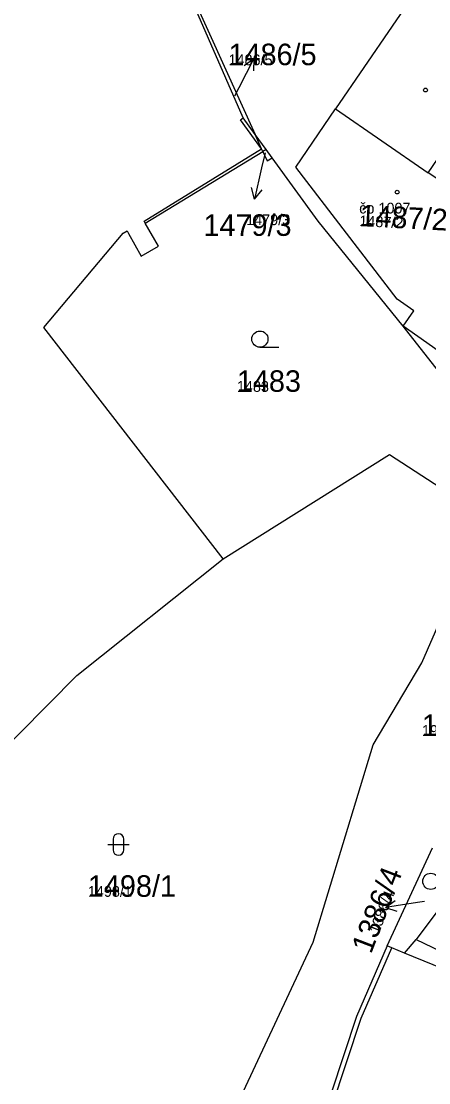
# Model space of a CAD drawing. Extents: x -763628 to -761565, y -976033 to -973833.
# Drawn here: x -762746.7 to -762708.9, y -975584.1 to -975485.4 of the extents above; entities that cross this region are included whole.
import ezdxf

# ---------------------------------------------------------------- set-up
doc = ezdxf.new("R2010")
doc.units = 0
for name, color, linetype in [('KN_cisla parcel 1000', 7, 'Continuous'), ('KN_cisla parcel 500', 7, 'Continuous'), ('KN_cisla parcel znacky', 7, 'Continuous'), ('KN_cisla popisna 500', 7, 'Continuous'), ('KN_hranice parcel', 7, 'Continuous'), ('KN_vnitrni kresba parcel', 7, 'Continuous'), ('KN_znacky budov', 7, 'Continuous'), ('KN_znacky kultur', 7, 'Continuous')]:
    doc.layers.add(name, color=color, linetype=linetype)

msp = doc.modelspace()

# ---------------------------------------------------------------- linework, layer by layer
at = {"layer": 'KN_cisla parcel znacky'}
for p, q in [((-762726.52, -975491.61), (-762725.158, -975488.936)), ((-762725.158, -975488.936), (-762726.058, -975489.601)), ((-762725.158, -975488.936), (-762725.166, -975490.056)), ((-762726.91, -975492.38), (-762726.52, -975491.61)), ((-762724.09, -975497.66), (-762724.42, -975499.06)), ((-762724.42, -975499.06), (-762725.095, -975501.984)), ((-762725.095, -975501.984), (-762725.358, -975500.896)), ((-762725.095, -975501.984), (-762724.382, -975501.121)), ((-762712.924, -975567.809), (-762712.013, -975567.158)), ((-762709.96, -975567.34), (-762712.924, -975567.809)), ((-762709.29, -975567.24), (-762709.96, -975567.34)), ((-762712.924, -975567.809), (-762711.857, -975568.147))]:
    msp.add_line(p, q, dxfattribs=at)
at = {"layer": 'KN_hranice parcel'}
for p, q in [((-762733.87, -975476.42), (-762725.01, -975495.98)), ((-762712.75, -975571.37), (-762708.54, -975562.24)), ((-762705.3, -975564.38), (-762710.08, -975570.77)), ((-762711.15, -975572.04), (-762710.08, -975570.77)), ((-762697.42, -975577.66), (-762711.15, -975572.04))]:
    msp.add_line(p, q, dxfattribs=at)
for points in [[(-762703.28, -975460.9), (-762703.81, -975461.68), (-762715.4, -975478.6), (-762709.66, -975482.03), (-762717.57, -975493.6)], [(-762725.01, -975495.98), (-762726.15, -975494.42), (-762733.97, -975476.47)], [(-762717.57, -975493.6), (-762708.97, -975499.54), (-762708.1, -975498.25), (-762705.81, -975494.85), (-762705.05, -975493.73), (-762704.15, -975492.38), (-762703.77, -975491.82)], [(-762711.29, -975513.78), (-762710.29, -975512.36), (-762711.84, -975511.28), (-762721.25, -975498.99), (-762717.57, -975493.6)], [(-762724.3, -975497.54), (-762724.42, -975497.3), (-762725.01, -975495.98)], [(-762723.43, -975498.14), (-762724, -975497.36), (-762725.01, -975495.98)], [(-762727.98, -975535.39), (-762744.64, -975513.9), (-762737.29, -975505.13), (-762736.92, -975504.92), (-762736.8, -975505.16), (-762735.6, -975507.27), (-762734, -975506.36), (-762735.23, -975504.2), (-762724.3, -975497.54)], [(-762724.3, -975497.54), (-762723.9, -975498.43), (-762723.43, -975498.14)], [(-762711.29, -975513.78), (-762719.16, -975504.01), (-762723.43, -975498.14)], [(-762700.91, -975526.55), (-762703.83, -975523.08), (-762705.94, -975520.56), (-762711.29, -975513.78)], [(-762727.98, -975535.39), (-762712.55, -975525.7), (-762703.62, -975531.5)], [(-762732.6, -975605.9), (-762731.03, -975598.28), (-762729.5, -975592.1), (-762728.34, -975589.62), (-762719.64, -975571.02), (-762714.08, -975552.67), (-762709.55, -975545.05), (-762703.62, -975531.5)], [(-762749.65, -975554.39), (-762741.57, -975546.24), (-762727.98, -975535.39)], [(-762710.08, -975570.77), (-762702.52, -975574.38), (-762698.64, -975569.26)], [(-762712.75, -975571.37), (-762715.61, -975577.93), (-762720.36, -975592.25)], [(-762711.15, -975572.04), (-762712.34, -975571.54), (-762712.75, -975571.37)]]:
    msp.add_lwpolyline(points, dxfattribs=at)
at = {"layer": 'KN_vnitrni kresba parcel'}
for p, q in [((-762726.39, -975494.6), (-762726.15, -975494.42)), ((-762724.42, -975497.3), (-762726.39, -975494.6)), ((-762735.34, -975504.01), (-762724.42, -975497.3)), ((-762724, -975497.36), (-762724.3, -975497.54)), ((-762707.06, -975500.78), (-762708.97, -975499.54)), ((-762735.23, -975504.2), (-762735.34, -975504.01)), ((-762704.53, -975518.54), (-762711.29, -975513.78)), ((-762715.18, -975578.07), (-762712.34, -975571.54)), ((-762719.93, -975592.39), (-762715.18, -975578.07))]:
    msp.add_line(p, q, dxfattribs=at)
at = {"layer": 'KN_znacky budov'}
for centre in [(-762709.207, -975491.839), (-762711.837, -975501.319)]:
    msp.add_circle(centre, 0.175, dxfattribs=at)
at = {"layer": 'KN_znacky kultur'}
for p, q in [((-762724.583, -975515.73), (-762722.833, -975515.73)), ((-762738.221, -975561.441), (-762738.221, -975562.442)), ((-762737.219, -975562.442), (-762737.219, -975561.441)), ((-762738.721, -975561.941), (-762736.719, -975561.941))]:
    msp.add_line(p, q, dxfattribs=at)
for centre in [(-762724.583, -975514.98), (-762708.713, -975565.36)]:
    msp.add_circle(centre, 0.75, dxfattribs=at)
for centre, start, end in [((-762737.72, -975561.441), 0, 180), ((-762737.72, -975562.441), 180, 359.98789)]:
    msp.add_arc(centre, 0.5, start, end, dxfattribs=at)

# ---------------------------------------------------------------- texts
at = {"layer": 'KN_cisla parcel 1000'}
for s, p in [('1486/5', (-762727.5, -975489.53)), ('1479/3', (-762729.826, -975505.388)), ('1483', (-762726.72, -975519.88)), ('1981', (-762709.54, -975551.85)), ('1498/1', (-762740.56, -975566.8))]:
    msp.add_text(s, height=2, dxfattribs=at).set_placement(p)
for s, rotation, p in [('1487/2', 357, (-762715.374, -975504.478)), ('1386/4', 69, (-762714.261, -975572.174))]:
    msp.add_text(s, height=2, rotation=rotation, dxfattribs=at).set_placement(p)
at = {"layer": 'KN_cisla parcel 500'}
for s, p in [('1486/5', (-762727.5, -975489.53)), ('1479/3', (-762725.859, -975504.388)), ('1483', (-762726.72, -975519.88)), ('1981', (-762709.54, -975551.85)), ('1498/1', (-762740.56, -975566.8))]:
    msp.add_text(s, height=1, dxfattribs=at).set_placement(p)
for s, rotation, p in [('1487/2', 357, (-762715.374, -975504.478)), ('1386/4', 69, (-762713.544, -975570.307))]:
    msp.add_text(s, height=1, rotation=rotation, dxfattribs=at).set_placement(p)
at = {"layer": 'KN_cisla popisna 500'}
msp.add_text('čp 1007', height=1, dxfattribs=at).set_placement((-762715.361, -975503.311))

doc.saveas('drawing.dxf')
